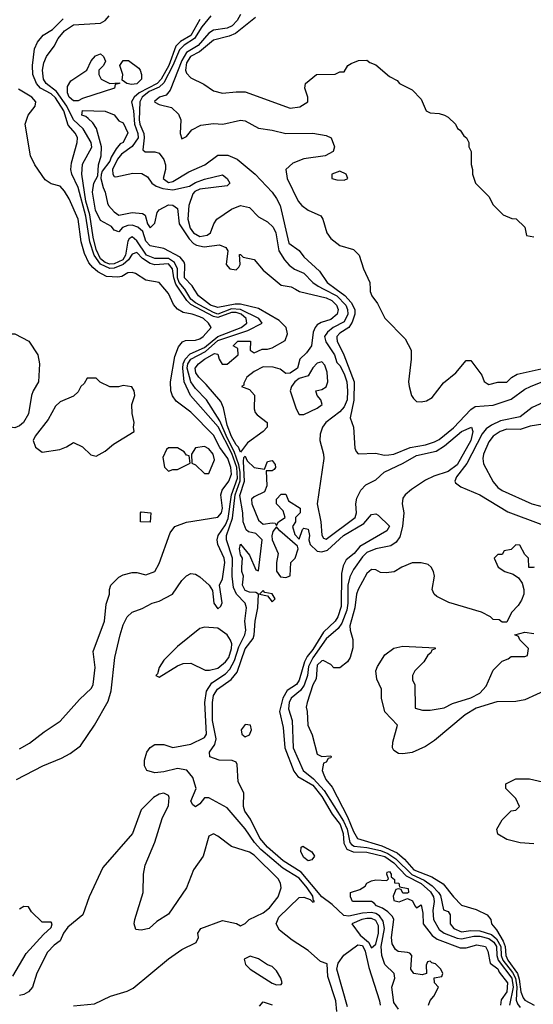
# Model space of a CAD drawing. Header units: inches. Extents: x 2380249 to 2585472, y 382747 to 546448.
# Tile 465 of 626: x 2513071 to 2515348, y 476834 to 481193. Entities that reach past the tile are written whole.
import ezdxf

# ---------------------------------------------------------------- set-up
doc = ezdxf.new("R2010")
doc.units = ezdxf.units.IN
doc.header["$MEASUREMENT"] = 0
doc.layers.add('C5417', color=7, linetype='Continuous')
doc.layers.add('C5418', color=7, linetype='Continuous')

msp = doc.modelspace()

# ---------------------------------------------------------------- linework, layer by layer
at = {"layer": 'C5417', "color": 4}
for points, elevation in [([(2513057.2, 477830), (2513174, 477890), (2513256.3, 477923.7), (2513295.1, 477944.9), (2513340.7, 477979.3), (2513402.7, 478070), (2513463.8, 478176.2), (2513477.2, 478222.7), (2513493.3, 478370), (2513516.4, 478470), (2513530, 478514), (2513548, 478550), (2513569.4, 478570), (2513614, 478586), (2513659, 478610), (2513690, 478619.3), (2513749, 478650), (2513790, 478711), (2513810, 478731), (2513830, 478741), (2513850, 478738.8), (2513870, 478727.3), (2513911.3, 478690), (2513926, 478666), (2513931.3, 478610), (2513950, 478584.7), (2513963.1, 478596.9), (2513968.9, 478611.1), (2513957.2, 478690), (2513970, 478718), (2513979.7, 478790), (2513977.2, 478810), (2513949.6, 478870), (2513946.3, 478890), (2513950.8, 478910), (2513982.9, 478957.1), (2513995.2, 478984.8), (2514009.5, 479090), (2514036.4, 479163.6), (2514033.3, 479210), (2514012.1, 479272.1), (2513950.6, 479390.6), (2513828.7, 479530), (2513800.2, 479590), (2513794.4, 479650), (2513796.3, 479670), (2513804.4, 479690), (2513826.4, 479713.6), (2513890, 479742.3), (2513948.7, 479791.3), (2514053.1, 479830), (2514077.4, 479850), (2514074.4, 479870), (2514052.3, 479890), (2514030, 479897.5), (2514010, 479896.8), (2513950, 479874.5), (2513930, 479879.3), (2513830, 479933), (2513812.5, 479950), (2513778.2, 480000)], 16), ([(2513070, 477964.9), (2513114.5, 477990), (2513179.4, 478040.6), (2513250, 478087.3), (2513335.8, 478184.2), (2513390, 478234), (2513397.4, 478250), (2513405.2, 478325.2), (2513396.4, 478396.4), (2513446.6, 478530), (2513453.8, 478606.2), (2513468.7, 478650), (2513468.7, 478670), (2513475.3, 478690), (2513510, 478724.7), (2513530, 478736), (2513570, 478746), (2513590, 478746), (2513630, 478736), (2513670, 478751), (2513690, 478786), (2513738.4, 478921.6), (2513759, 478950), (2513810.8, 478969.2), (2513950, 478990.2), (2513965.3, 479010), (2513969.8, 479030), (2513963.1, 479090), (2513968.3, 479110), (2513997.7, 479150), (2514010, 479181), (2514007.5, 479210), (2513993.7, 479250), (2513958.9, 479298.9), (2513930, 479354.2), (2513830, 479456.2), (2513764.3, 479504.3), (2513748.3, 479528.3), (2513740.8, 479550), (2513739.3, 479590), (2513758.6, 479701.4), (2513775.5, 479744.5), (2513793.4, 479766.6), (2513806.5, 479773.5), (2513850, 479774.6), (2513870, 479779.6), (2513884.7, 479790), (2513919.6, 479830), (2513908.3, 479850), (2513885.4, 479870), (2513870, 479877), (2513835.1, 479890), (2513796.2, 479896.2), (2513771, 479911), (2513753, 479933), (2513730, 479981.2), (2513714.3, 480000)], 24), ([(2514477, 476803), (2514473, 476850), (2514437.5, 476957.5), (2514433.3, 477013.3), (2514404.4, 477024.4), (2514350, 477072.3), (2514278.2, 477118.2), (2514222.2, 477162.2), (2514207.2, 477190), (2514219.4, 477220.6), (2514310, 477306.7), (2514330, 477308.7), (2514358, 477298), (2514370, 477286.7), (2514377.2, 477290), (2514373, 477293), (2514370, 477313.6), (2514344.7, 477350), (2514310, 477392.4), (2514237.7, 477437.7), (2514139.8, 477519.8), (2514112.5, 477550), (2514070, 477611.8), (2513990, 477703.7), (2513910, 477748.7), (2513890, 477748), (2513870, 477722), (2513850, 477708.7), (2513838, 477718), (2513830, 477734), (2513854, 477790), (2513839.1, 477839.1), (2513811.5, 477871.5), (2513770, 477878.4), (2513710, 477863.6), (2513670, 477859.5), (2513635.3, 477870), (2513624, 477890), (2513624.7, 477915.3), (2513635.3, 477950), (2513649.3, 477970.7), (2513670, 477984.7), (2513710, 477984.7), (2513750, 477971.3), (2513830, 477986), (2513890, 478014.9), (2513899.7, 478030), (2513892.3, 478170), (2513898.7, 478221.3), (2513923, 478257), (2513982.7, 478297.3), (2514002, 478318), (2514023, 478357), (2514043.1, 478416.9), (2514069.7, 478470), (2514072.9, 478490), (2514069.6, 478530), (2514076.9, 478590), (2514071.2, 478610), (2514032.1, 478650), (2514019.5, 478679.5), (2514013.2, 478730), (2514014.5, 478810), (2513988, 478890), (2513988.1, 478910), (2514013.7, 478986.3), (2514025.5, 479090), (2514047.9, 479152.1), (2514048.7, 479190), (2514042.7, 479222.7), (2514022.2, 479282.2), (2513990, 479342.2), (2513957.8, 479417.8), (2513899.1, 479510), (2513850, 479561), (2513830, 479589.7), (2513812.9, 479650), (2513816.3, 479670), (2513830, 479690.1), (2513895.3, 479724.7), (2513950, 479772.5), (2514082.3, 479817.7), (2514145.2, 479850), (2514131.6, 479870), (2514050, 479909.5), (2514010, 479912.6), (2513950, 479889.9), (2513930, 479896.6), (2513850, 479940.2), (2513830, 479955.7), (2513802.4, 480000)], 12), ([(2514292.9, 480000), (2514310.6, 479990.6), (2514430, 479962), (2514455.3, 479950), (2514475.6, 479930), (2514482.6, 479910), (2514477.6, 479890), (2514450, 479866), (2514407.6, 479852.4), (2514390, 479842.4), (2514380.3, 479830), (2514371.3, 479810), (2514364.2, 479750), (2514342.2, 479717.8), (2514313.4, 479690), (2514302, 479650), (2514270, 479628), (2514250, 479626.6), (2514226, 479646), (2514194.3, 479654.3), (2514150, 479656.3), (2514110, 479636.3), (2514078.4, 479610), (2514064.7, 479584.7), (2514064.7, 479575.3), (2514054, 479570), (2514090, 479556.3), (2514111.6, 479531.6), (2514110.4, 479470), (2514114.9, 479454.9), (2514123.2, 479443.2), (2514167.7, 479410), (2514168, 479390), (2514150.3, 479369.7), (2514080.5, 479319.5), (2514050, 479279), (2514041.3, 479301.3), (2514030, 479311.6), (2514010, 479348.2), (2513990, 479398.4), (2513974.3, 479474.3), (2513962.8, 479502.8), (2513898.2, 479578.2), (2513865.1, 479610), (2513852.3, 479630), (2513848.2, 479650), (2513863.7, 479670), (2513889.6, 479690), (2513935.2, 479715.2), (2513950, 479712), (2513954.8, 479690), (2513967.9, 479667.9), (2513990, 479667.7), (2514039.3, 479710), (2514038, 479738), (2514018, 479750), (2514038, 479770), (2514094, 479770), (2514092, 479730), (2514110, 479718), (2514145.2, 479734.8), (2514170, 479734), (2514190, 479740.5), (2514247.2, 479772.8), (2514257.5, 479802.5), (2514252.7, 479830), (2514221.8, 479861.8), (2514130, 479915.1), (2514050, 479933.7), (2514026.2, 479933.8), (2513950, 479918.3), (2513916.2, 479930), (2513863.7, 479970), (2513844.4, 480000)], 8), ([(2514419.7, 480000), (2514476.9, 479970), (2514516.8, 479930), (2514524.3, 479910), (2514525.6, 479890), (2514510, 479855.8), (2514461.1, 479830), (2514435.3, 479810), (2514422.4, 479790), (2514427.7, 479767.7), (2514466.8, 479710), (2514476.2, 479676.2), (2514490, 479661.6), (2514510, 479625.5), (2514521.1, 479590), (2514524.5, 479550), (2514522, 479510), (2514510, 479478.9), (2514490, 479457.7), (2514428, 479410), (2514413, 479390), (2514402.4, 479357.6), (2514401.6, 479330), (2514418, 479270), (2514419.3, 479250), (2514390.3, 479050.3), (2514406.3, 478970), (2514410.5, 478910.5), (2514418, 478898), (2514430, 478893.4), (2514557.4, 478990), (2514564.4, 479010), (2514560.8, 479050), (2514565, 479075), (2514582.7, 479110), (2514605.8, 479134.2), (2514650, 479156.3), (2514686, 479190), (2514770.7, 479229.3), (2514830, 479263.2), (2514916.5, 479283.5), (2514953.5, 479306.5), (2515030, 479370.3), (2515074, 479390), (2515079.1, 479370), (2515071.3, 479330), (2515010, 479222.3), (2514970, 479193.7), (2514907.2, 479172.8), (2514870, 479155.1), (2514807.1, 479112.9), (2514780.3, 479090), (2514770, 479074.5), (2514767, 479050), (2514774.4, 479010), (2514767.9, 478950), (2514755.8, 478904.2), (2514739.5, 478880.5), (2514715.6, 478864.4), (2514650, 478850.9), (2514610, 478834.2), (2514590, 478814.7), (2514550, 478759.5), (2514533.7, 478726.3), (2514525.7, 478690), (2514525.5, 478610), (2514521.1, 478578.9), (2514498.5, 478521.5), (2514482.1, 478497.9), (2514430, 478452.8), (2514370, 478368.8), (2514350.8, 478330), (2514346.8, 478290), (2514332.6, 478247.4), (2514316.4, 478223.6), (2514275, 478190), (2514265.5, 478170), (2514262, 478142), (2514278.5, 478090), (2514283.9, 477970), (2514327.8, 477870), (2514372.7, 477832.7), (2514420.5, 477780.5), (2514505.8, 477645.8), (2514522.2, 477610), (2514534.5, 477550), (2514541.8, 477541.8), (2514554.1, 477534.1), (2514610, 477529.1), (2514670, 477515.5), (2514702.5, 477502.5), (2514738.8, 477478.8), (2514809.4, 477409.4), (2514863.9, 477383.9), (2514898.8, 477358.8), (2514927.5, 477330), (2514935.7, 477315.7), (2514950, 477252), (2514970, 477244.7), (2514978.8, 477230), (2514979.3, 477190), (2514994.9, 477170), (2515030, 477155.6), (2515070, 477161.8), (2515110, 477159.5), (2515163, 477143), (2515184.6, 477124.6), (2515203.7, 477090), (2515205.8, 477050), (2515212.7, 477030), (2515255.4, 476975.4), (2515268.2, 476950), (2515274.3, 476910), (2515272.2, 476852.2), (2515277.1, 476837.1), (2515290, 476820.9)], 12), ([(2514474.1, 480000), (2514511.8, 479971.8), (2514540.9, 479940.9), (2514556, 479910), (2514556.6, 479890), (2514545.2, 479854.8), (2514530, 479829.8), (2514490, 479805.4), (2514476.5, 479790), (2514476.7, 479783.3), (2514477.6, 479770), (2514507.7, 479710), (2514553.8, 479590), (2514551.8, 479508.2), (2514535.5, 479430), (2514550.5, 479390), (2514556, 479296), (2514562, 479282), (2514571.1, 479271.1), (2514650, 479274.8), (2514686, 479266), (2514706.6, 479266.6), (2514730, 479270.4), (2514801.4, 479298.6), (2514870, 479311.2), (2514910, 479324.2), (2514930, 479334.4), (2514994.3, 479385.7), (2515070, 479467), (2515090, 479480.3), (2515170, 479486.7), (2515250, 479513.5), (2515310, 479557.3), (2515334.5, 479570), (2515488.6, 479631.4)], 16), ([(2514624.2, 480000), (2514624.7, 479990), (2514631.3, 479970), (2514656.3, 479936.3), (2514690, 479871.3), (2514779.8, 479779.8), (2514806, 479730), (2514806, 479690), (2514794.8, 479590), (2514797.3, 479570), (2514807.3, 479530), (2514815.9, 479515.9), (2514830, 479502.8), (2514850, 479500.7), (2514873.8, 479506.2), (2514899.6, 479520.4), (2514950, 479586), (2515004, 479630), (2515050, 479684.7), (2515070, 479684.7), (2515119, 479619), (2515130, 479591.3), (2515142.5, 479582.5), (2515150, 479578.8), (2515190, 479588.2), (2515230, 479588.5), (2515250.8, 479609.2), (2515276.1, 479623.9), (2515395.1, 479650)], 24), ([(2515410, 479507.3), (2515342.9, 479477), (2515290, 479435.4), (2515202.8, 479417.2), (2515161.8, 479398.2), (2515138.4, 479381.6), (2515120.2, 479359.8), (2515052.3, 479227.7), (2515007, 479170), (2514999.1, 479150), (2515003.4, 479143.4), (2515025.7, 479125.7), (2515110, 479090.3), (2515234.4, 479014.4), (2515380.3, 478960.3)], 16), ([(2515390, 479402), (2515333.8, 479393.8), (2515290, 479379.1), (2515230, 479381), (2515200.9, 479370), (2515170, 479349.8), (2515150, 479324.7), (2515127.4, 479270), (2515124, 479250), (2515127, 479227), (2515170, 479147.4), (2515190, 479122.8), (2515210, 479108.4), (2515341.6, 479050), (2515442.6, 479022.6)], 24), ([(2514750, 476813.2), (2514730, 476842), (2514720.7, 476910), (2514734.5, 476950), (2514731.6, 476970), (2514690, 477011.1), (2514676.5, 477050), (2514674, 477090), (2514688.2, 477170), (2514682.5, 477202.5), (2514665.3, 477225.3), (2514650, 477235.6), (2514630, 477240.8), (2514590, 477237.2), (2514530, 477224.1), (2514507.4, 477227.4), (2514455.7, 477275.7), (2514409.9, 477309.9), (2514319.3, 477419.3), (2514238.7, 477470), (2514169.8, 477530), (2514135, 477570), (2514093.9, 477653.9), (2514069.7, 477690), (2514062.7, 477710), (2514064.2, 477770), (2514039.3, 477819.3), (2514035.6, 477895.6), (2514030, 477906), (2514013.1, 477913.1), (2513954.6, 477914.6), (2513913.2, 477930), (2513912.3, 477950), (2513936, 477984), (2513942.6, 478010), (2513926.3, 478090), (2513925.7, 478170), (2513930, 478202), (2513947.2, 478230), (2514007.9, 478272.1), (2514034.7, 478305.3), (2514070, 478408), (2514106.3, 478453.7), (2514111.1, 478470), (2514114.3, 478530), (2514127.1, 478590), (2514129.4, 478649.4), (2514117.5, 478657.5), (2514090, 478658.7), (2514070, 478666.9), (2514058.7, 478690), (2514062.7, 478730), (2514055.1, 478750), (2514055.1, 478770), (2514059.3, 478810), (2514050, 478824), (2514045.1, 478850), (2514050, 478872), (2514090, 478822), (2514118, 478758), (2514130, 478754), (2514146, 478890), (2514118.2, 478918.2), (2514085.6, 478925.6), (2514074.2, 478934.2), (2514062, 478970), (2514060.5, 479010), (2514046.9, 479086.9), (2514067.3, 479150), (2514062.4, 479237.6), (2514064.5, 479255.5), (2514070, 479261), (2514079.9, 479239.9), (2514110, 479210.4), (2514156.4, 479203.6), (2514170, 479238), (2514190, 479242), (2514203.6, 479223.6), (2514204.7, 479210), (2514198.8, 479201.2), (2514190, 479195.3), (2514163.6, 479196.4), (2514167.2, 479130), (2514156.9, 479103.1), (2514110, 479080.7), (2514098, 479070), (2514099.3, 479050), (2514130, 478977.3), (2514150, 478960.4), (2514190, 478966), (2514203.6, 478963.6), (2514210, 478954), (2514218, 478970), (2514248, 478990), (2514239, 479019), (2514209.2, 479050), (2514209.2, 479070), (2514230, 479092), (2514250, 479092), (2514262.8, 479062.8), (2514314, 479030), (2514314, 479010), (2514294, 478990), (2514294, 478970), (2514281, 478950), (2514290, 478914), (2514310, 478894), (2514324, 478936), (2514330, 478942), (2514350, 478938), (2514354.9, 478910), (2514352.7, 478890), (2514359.3, 478870), (2514390, 478840.3), (2514410, 478836.9), (2514434.9, 478845.1), (2514506.6, 478910), (2514597, 478963), (2514630, 479002.8), (2514650, 479006), (2514659.8, 478999.8), (2514710.4, 478950.4), (2514698, 478930), (2514578.6, 478861.4), (2514553.1, 478830), (2514518.7, 478801.3), (2514504.8, 478775.2), (2514497.8, 478742.2), (2514495.9, 478595.9), (2514481.1, 478550), (2514470, 478529.8), (2514417.9, 478482.1), (2514370, 478404.8), (2514345.9, 478374.1), (2514333.6, 478350), (2514310, 478269.5), (2514298, 478250), (2514257.2, 478222.8), (2514238, 478190), (2514222.3, 478130), (2514239.3, 478059.3), (2514246, 477970), (2514285.9, 477865.9), (2514303.5, 477843.5), (2514370, 477803.8), (2514410, 477754.7), (2514456.1, 477676.1), (2514491.8, 477630), (2514505.5, 477590), (2514508.4, 477548.4), (2514521.8, 477521.8), (2514548.8, 477508.8), (2514610, 477508), (2514690, 477488), (2514730, 477461.2), (2514783.8, 477403.8), (2514850, 477368.7), (2514892.1, 477332.1), (2514905.5, 477310), (2514908.6, 477290), (2514902.5, 477250), (2514905.6, 477210), (2514930, 477165.5), (2514952.2, 477150), (2515010, 477126.4), (2515030, 477123.7), (2515084.2, 477135.8), (2515110, 477136.1), (2515150, 477126.1), (2515173.1, 477110), (2515185, 477090), (2515185.8, 477050), (2515191.7, 477030), (2515253.1, 476950), (2515258.7, 476910), (2515242.2, 476830)], 8), ([(2515352, 478770), (2515347.3, 478767.3), (2515327.3, 478767.3), (2515326, 478810), (2515310, 478826), (2515287.3, 478867.3), (2515270, 478868), (2515250, 478848), (2515218, 478842), (2515210, 478826), (2515190, 478826), (2515174, 478810), (2515192, 478770), (2515222, 478750), (2515258.8, 478738.8), (2515282, 478722), (2515298, 478698), (2515306, 478670), (2515306, 478650), (2515295.9, 478624.1), (2515280.7, 478599.3), (2515251.1, 478568.9), (2515230, 478526), (2515210, 478526), (2515196.4, 478536.4), (2515170, 478538), (2515158, 478550), (2515118, 478570), (2514973.8, 478613.8), (2514920.2, 478640.2), (2514908.7, 478650), (2514899, 478670), (2514909.2, 478730), (2514905.2, 478750), (2514895.3, 478770), (2514881.2, 478781.2), (2514850, 478789.3), (2514810, 478789.3), (2514764.7, 478770), (2514730.5, 478749.5), (2514695.9, 478744.1), (2514670, 478746), (2514650, 478757.2), (2514630, 478759.3), (2514610, 478741.2), (2514570.6, 478670), (2514564.4, 478650), (2514556, 478590), (2514534.9, 478510), (2514535.8, 478490), (2514547.7, 478450), (2514547.3, 478412.7), (2514536, 478370), (2514524.7, 478350), (2514490, 478324), (2514464, 478324), (2514450, 478338), (2514416.4, 478356.4), (2514410, 478355.3), (2514390, 478336), (2514385.1, 478274.9), (2514370, 478248.7), (2514344.7, 478170), (2514341, 478150), (2514346, 478130), (2514348, 478070), (2514367.1, 478027.1), (2514390, 477942), (2514410, 477932), (2514450, 477934), (2514451.1, 477931.1), (2514450, 477926), (2514438, 477922), (2514430, 477906), (2514418, 477902), (2514412, 477870), (2514418.8, 477850), (2514428.2, 477830), (2514456, 477796), (2514524.2, 477664.2), (2514550, 477599.3), (2514568.6, 477568.6), (2514676.4, 477536.4), (2514744.4, 477504.4), (2514776.7, 477476.7), (2514818.3, 477430), (2514898, 477398), (2514947.5, 477367.5), (2514993.4, 477310), (2515030, 477273.4), (2515094.2, 477254.2), (2515142.8, 477230), (2515158.8, 477210), (2515162.8, 477190), (2515184.1, 477164.1), (2515213.6, 477113.6), (2515222.3, 477090), (2515226.4, 477050), (2515235.1, 477030), (2515277.7, 476970), (2515285.4, 476945.4), (2515291.6, 476890), (2515302.6, 476862.6), (2515310, 476852.9), (2515351.1, 476831.1)], 16), ([(2515414, 478230), (2515310, 478182.7), (2515270, 478175.1), (2515186.4, 478173.6), (2515094, 478146), (2515044.9, 478115.1), (2514910, 478002.7), (2514870, 477976), (2514810, 477949.4), (2514770, 477942.7), (2514750, 477944), (2514730, 477958), (2514724, 477970), (2514724.7, 477995.3), (2514746, 478070), (2514689.3, 478129.3), (2514675.3, 478190), (2514675.3, 478230), (2514653.6, 478273.6), (2514649.2, 478310), (2514657.2, 478330), (2514690, 478381), (2514730, 478410.7), (2514770, 478419.1), (2514912, 478412), (2514912, 478408), (2514898, 478402), (2514894, 478390), (2514879.6, 478380.4), (2514862, 478350), (2514822, 478310), (2514812, 478290), (2514812, 478270), (2514822, 478250), (2514824.7, 478144.7), (2514856.9, 478136.9), (2514890, 478136), (2514952.5, 478147.5), (2514990, 478166), (2515070, 478191.3), (2515110, 478211.3), (2515138, 478242), (2515170, 478314), (2515210, 478354), (2515236.4, 478363.6), (2515250, 478374), (2515310, 478374), (2515322, 478378), (2515326, 478410), (2515287.3, 478447.3), (2515282, 478462), (2515266, 478470), (2515310, 478482), (2515350, 478476)], 16), ([(2515350, 477544), (2515290, 477549.3), (2515230, 477564), (2515190, 477588), (2515186, 477610), (2515208.9, 477651.1), (2515248.9, 477691.1), (2515270, 477694), (2515286, 477710), (2515270, 477746), (2515226, 477790), (2515226, 477810), (2515270, 477832), (2515330, 477832), (2515445.4, 477805.4)], 16), ([(2513310, 476828), (2513403.2, 476836.8), (2513474, 476870), (2513547.3, 476892.7), (2513574.5, 476905.5), (2513730, 477036.3), (2513790, 477077.3), (2513852.7, 477107.3), (2513864, 477130), (2513861.2, 477150), (2513874, 477170), (2513970, 477204.7), (2514031.6, 477191.6), (2514050, 477182), (2514070, 477192), (2514088, 477210), (2514150, 477239.5), (2514178.9, 477261.1), (2514216.9, 477310), (2514229.6, 477350), (2514227.6, 477370), (2514216.2, 477390), (2514110, 477495.1), (2514090, 477507.6), (2514010, 477532.3), (2513950, 477579), (2513930, 477588.7), (2513910, 477578), (2513884, 477490), (2513842, 477430), (2513810.5, 477350), (2513730, 477232.7), (2513679.5, 477200.5), (2513644.7, 477170), (2513610, 477162.7), (2513586, 477166), (2513579, 477190), (2513581.2, 477210), (2513618.4, 477330), (2513619.5, 477410), (2513626.6, 477450), (2513670, 477552), (2513702.9, 477657.1), (2513730, 477714), (2513733.2, 477750), (2513730, 477758), (2513710, 477768.7), (2513690, 477764), (2513664.7, 477750), (2513610, 477695.3), (2513571, 477590), (2513439.9, 477440.1), (2513378.8, 477310), (2513351.3, 477230), (2513283.8, 477176.2), (2513264.7, 477150), (2513250, 477115.3), (2513223.5, 477096.5), (2513194.4, 477065.6), (2513147.7, 476972.3), (2513127.3, 476910), (2513110.6, 476890), (2513090, 476878), (2513070, 476873.2)], 16), ([(2514883.5, 476830), (2514890, 476850.8), (2514906, 476870), (2514928, 476910), (2514909, 476930), (2514908, 476952), (2514942, 476958), (2514946, 476970), (2514938, 476990), (2514913.6, 477013.6), (2514898, 477018), (2514890, 477026), (2514878, 477022), (2514872.7, 477007.3), (2514874, 476970), (2514854.8, 476965.2), (2514818, 476970), (2514805.2, 476990), (2514808.7, 477050), (2514800.4, 477060.4), (2514790, 477064), (2514748, 477068), (2514736.4, 477076.4), (2514722.7, 477102.7), (2514718.4, 477130), (2514729.6, 477209.6), (2514722.9, 477222.9), (2514703.3, 477243.3), (2514679.5, 477259.5), (2514653.2, 477270), (2514642.7, 477282.7), (2514630, 477289.2), (2514546, 477290), (2514538, 477310), (2514538, 477330), (2514578, 477342), (2514602, 477358), (2514610, 477371.3), (2514630, 477381), (2514650, 477384.7), (2514698, 477382), (2514706, 477390), (2514698, 477410), (2514700.4, 477419.6), (2514710, 477422), (2514718, 477410), (2514718, 477398), (2514732.7, 477387.3), (2514732.7, 477372.7), (2514752, 477370), (2514754, 477354), (2514792.7, 477347.3), (2514794, 477330), (2514790, 477326), (2514770, 477326), (2514762, 477342), (2514750, 477346), (2514738, 477342), (2514726.4, 477313.6), (2514730, 477294), (2514752.5, 477287.5), (2514790, 477302), (2514812.7, 477292.7), (2514822, 477270), (2514830, 477262), (2514850, 477274), (2514858.5, 477238.5), (2514858.8, 477190), (2514899.6, 477139.6), (2514922, 477122), (2515023.8, 477083.8), (2515050, 477084.9), (2515097.5, 477097.5), (2515136, 477090), (2515146, 477070), (2515156.7, 477016.7), (2515190, 476991.4), (2515196.7, 476976.7), (2515233.7, 476930), (2515230.9, 476890), (2515205.3, 476854.8), (2515202, 476830)], 4), ([(2513040.4, 476959.6), (2513100.2, 477059.8), (2513176.4, 477143.6), (2513210, 477174), (2513215.3, 477190), (2513210, 477198), (2513170, 477198), (2513123.1, 477243.1), (2513110, 477266), (2513090, 477268), (2513070, 477255.3)], 16), ([(2514523.5, 476823.5), (2514476.8, 476990), (2514483.2, 477016.8), (2514508.4, 477051.6), (2514570, 477097.5), (2514590, 477094.7), (2514603, 477070), (2514617.9, 476997.9), (2514666.4, 476850), (2514668.2, 476830)], 8), ([(2514133.6, 476826.4), (2514150, 476844.7), (2514190, 476832.4)], 12)]:
    msp.add_lwpolyline(points, dxfattribs=dict(at, elevation=elevation))
for points, elevation in [([(2513050, 479387), (2513010, 479392.7), (2512985.2, 479410), (2512969.2, 479430), (2512934, 479490), (2512928.7, 479530), (2512898, 479570), (2512888.7, 479590), (2512896.4, 479663.6), (2512918, 479710), (2512950, 479744.7), (2512988, 479770), (2513010, 479792), (2513030, 479802), (2513050, 479802), (2513112, 479770), (2513151.3, 479710), (2513158.8, 479670), (2513154.8, 479590), (2513130.8, 479550), (2513124, 479530), (2513110, 479448.7), (2513087.3, 479410), (2513070, 479395.1)], 24), ([(2514410, 479679), (2514390, 479672.7), (2514370, 479652), (2514350, 479617), (2514310, 479604.2), (2514290.3, 479590), (2514275.6, 479570), (2514270.3, 479550), (2514296.4, 479470), (2514310, 479446), (2514330, 479444.9), (2514390, 479473), (2514411.8, 479490), (2514406, 479510), (2514389.3, 479530), (2514384, 479550), (2514410, 479555.5), (2514430, 479567.7), (2514436.9, 479590), (2514433.3, 479633.3), (2514423.7, 479663.7)], 12), ([(2513410, 479606), (2513370, 479606), (2513356.9, 479583.1), (2513342, 479570), (2513330, 479546), (2513310, 479526), (2513250, 479502), (2513230, 479482), (2513196.7, 479423.3), (2513139.1, 479350), (2513130.8, 479330), (2513140.7, 479300.7), (2513170, 479278), (2513249.1, 479290.9), (2513278, 479302), (2513310, 479322), (2513350, 479302), (2513386.4, 479266.4), (2513410, 479261), (2513450, 479282.8), (2513486.3, 479313.7), (2513578, 479370), (2513575.3, 479390), (2513579, 479410), (2513569.1, 479449.1), (2513568.7, 479490), (2513582, 479530), (2513578, 479550), (2513568, 479568), (2513530, 479574), (2513508.4, 479568.4), (2513470, 479568), (2513428.4, 479588.4)], 28), ([(2513770, 479298), (2513730, 479298), (2513722, 479290), (2513705.4, 479254.6), (2513712.7, 479212.7), (2513730, 479194), (2513750, 479202), (2513770, 479202), (2513826, 479230), (2513822, 479262), (2513810, 479266), (2513800.4, 479280.4)], 28), ([(2513890, 479304), (2513850, 479298), (2513832, 479270), (2513834, 479230), (2513850, 479222), (2513890, 479184.7), (2513910, 479184.7), (2513934.6, 479245.4), (2513928.7, 479270), (2513910, 479294)], 28), ([(2513650, 478968.7), (2513606, 478970), (2513606, 479010), (2513610, 479014), (2513652, 479010)], 24), ([(2514210, 478948.7), (2514193, 478927), (2514188.1, 478908.1), (2514190.4, 478890), (2514216.3, 478830), (2514208.7, 478790), (2514210, 478752), (2514227.3, 478727.3), (2514250, 478723.7), (2514269.4, 478730.6), (2514272.7, 478790), (2514292, 478810), (2514305.2, 478850), (2514302, 478862), (2514224, 478930)], 8), ([(2514150, 478666), (2514134, 478650), (2514170, 478642), (2514190, 478616), (2514204, 478630), (2514190, 478652), (2514158, 478658)], 8), ([(2513890, 478503.7), (2513870, 478498), (2513770, 478419), (2513710, 478358), (2513690, 478326), (2513682, 478298), (2513674, 478290), (2513690, 478282), (2513770, 478332), (2513796.4, 478343.6), (2513830, 478344.7), (2513893.2, 478313.2), (2513913, 478313), (2513950, 478323.1), (2513983.5, 478350), (2513997.4, 478370), (2514009.7, 478410), (2514010.8, 478430.8), (2514005.9, 478445.9), (2513990, 478469.4), (2513950, 478499)], 16), ([(2514070, 478073.7), (2514053, 478050), (2514056.3, 478030), (2514070, 478018), (2514090, 478027.7), (2514098, 478050), (2514094, 478070)], 8), ([(2514350, 477469.4), (2514330, 477484), (2514317.2, 477510), (2514318, 477530), (2514325.6, 477534.4), (2514366, 477510), (2514378, 477490), (2514366, 477474)], 4), ([(2514630, 477214.5), (2514610, 477213.9), (2514587.7, 477210), (2514542.8, 477190), (2514580.1, 477140.1), (2514617.8, 477110), (2514630, 477084.9), (2514650, 477101), (2514661.6, 477150), (2514661.6, 477181.6), (2514650, 477205.1)], 12), ([(2514092.7, 477047.3), (2514066, 477034), (2514072, 477010), (2514092, 476990), (2514190, 476927.3), (2514210, 476921), (2514230, 476922), (2514234, 476930), (2514228.7, 476950), (2514210, 476982), (2514190, 477002), (2514169.1, 477009.1), (2514130, 477035.3)], 16)]:
    msp.add_lwpolyline(points, close=True, dxfattribs=dict(at, elevation=elevation))
at = {"layer": 'C5418', "color": 4}
for points, elevation in [([(2514050, 481216.3), (2514034.7, 481190), (2514013.6, 481166.4), (2513990, 481155.3), (2513930, 481146.2), (2513910, 481134), (2513861.7, 481078.3), (2513810, 481047.8), (2513790, 481012.9), (2513738.5, 480881.5), (2513720.5, 480859.5), (2513691, 480850), (2513669.3, 480830.7), (2513670, 480827.7), (2513690, 480818), (2513743.9, 480803.9), (2513774.9, 480774.9), (2513785.5, 480750), (2513782, 480690), (2513790, 480666), (2513810, 480676), (2513834.5, 480705.5), (2513874.2, 480725.8), (2513930, 480734), (2513971, 480731), (2514050, 480748), (2514070, 480744.9), (2514130, 480712.2), (2514190, 480704.6), (2514250, 480688.8), (2514370, 480690.4), (2514430, 480680.7), (2514451.3, 480670), (2514466, 480630), (2514461, 480610), (2514424.7, 480590), (2514330, 480576.9), (2514282.3, 480557.7), (2514250.8, 480530), (2514256.4, 480490), (2514306, 480390), (2514321.1, 480370), (2514350, 480350.3), (2514405.3, 480325.3), (2514414.9, 480310), (2514432.2, 480250), (2514450, 480223.8), (2514490, 480193.4), (2514550, 480176), (2514576, 480150), (2514594.8, 480090), (2514622.8, 480030), (2514624.2, 480000)], 24), ([(2513778.2, 480000), (2513762.6, 480022.6), (2513753.7, 480050), (2513749.1, 480090), (2513730, 480111.7), (2513670, 480107.9), (2513650, 480113.2), (2513615.3, 480135.3), (2513590, 480163.1), (2513570, 480155.6), (2513553, 480130), (2513530.1, 480109.9), (2513490, 480093.5), (2513470, 480091.8), (2513430, 480111), (2513401.3, 480150), (2513382, 480210), (2513363.6, 480323.6), (2513330.4, 480450.4), (2513302.2, 480510), (2513297.7, 480530), (2513301, 480559), (2513326.6, 480650), (2513327, 480670), (2513318.7, 480690), (2513286.4, 480726.4), (2513266.3, 480790), (2513230, 480847.4), (2513210, 480865.4), (2513163.1, 480890), (2513145.5, 480910), (2513129, 480950), (2513128.1, 480990), (2513136.1, 481063.9), (2513150, 481094), (2513174.9, 481125.1), (2513216.2, 481150), (2513263.7, 481196.3)], 16), ([(2513802.4, 480000), (2513801.5, 480001.5), (2513777.7, 480030), (2513770.5, 480050), (2513770.4, 480090.4), (2513757.8, 480117.8), (2513730, 480136.1), (2513670, 480136.5), (2513633.7, 480150), (2513590, 480213.5), (2513570, 480231.2), (2513556.7, 480223.3), (2513550, 480212.7), (2513540.8, 480150), (2513528.1, 480130), (2513490, 480112.9), (2513470, 480110.7), (2513450, 480118.8), (2513430, 480135.1), (2513410, 480175.6), (2513396.1, 480230), (2513381.5, 480330), (2513364.1, 480390), (2513346.8, 480510), (2513350, 480554), (2513391.4, 480628.6), (2513387.6, 480650), (2513353.1, 480710), (2513309.9, 480749.9), (2513279.9, 480810), (2513234.8, 480874.8), (2513188.3, 480910), (2513176.9, 480930), (2513172.8, 480970), (2513178, 481002), (2513189.7, 481030.3), (2513223.8, 481076.2), (2513242, 481110), (2513270, 481144.2), (2513310, 481170.2), (2513430, 481177.6), (2513450, 481190.2), (2513467.6, 481210)], 12), ([(2513870, 481193.6), (2513830, 481123.8), (2513783.8, 481096.2), (2513763.8, 481076.2), (2513731.5, 480990), (2513698.1, 480930), (2513680.2, 480910), (2513601.3, 480870), (2513577.8, 480850), (2513566.4, 480830), (2513576, 480790), (2513579.8, 480730), (2513594.6, 480690), (2513595.5, 480670), (2513570, 480631.9), (2513522.8, 480597.2), (2513504.5, 480575.5), (2513483, 480530), (2513483.6, 480510), (2513490, 480498.4), (2513497.3, 480497.3), (2513573.1, 480513.1), (2513612.3, 480512.3), (2513637.6, 480497.6), (2513657.4, 480470), (2513675.5, 480455.5), (2513705.4, 480445.4), (2513750, 480440.5), (2513824.2, 480455.8), (2513850, 480472.2), (2513890, 480487.3), (2513970, 480506), (2513991, 480490), (2514002, 480470), (2513990, 480458), (2513870, 480443.6), (2513848, 480432), (2513838.6, 480421.5), (2513820.2, 480370), (2513816.8, 480310), (2513826.2, 480270), (2513842.2, 480250), (2513870, 480233.4), (2513901.4, 480238.6), (2513917.4, 480250), (2513931.3, 480290), (2513945.6, 480310), (2514010, 480354.8), (2514050, 480371), (2514090, 480362), (2514130, 480320.5), (2514170, 480298.7), (2514194.7, 480274.7), (2514206.7, 480250), (2514220.2, 480170), (2514244.6, 480130), (2514266.2, 480106.2), (2514289.3, 480089.3), (2514331, 480071), (2514370.3, 480030), (2514393.7, 480013.6), (2514419.7, 480000)], 12), ([(2513918, 481210), (2513878.4, 481161.6), (2513846.4, 481110), (2513800.1, 481079.9), (2513780, 481060), (2513750.3, 480989.7), (2513710, 480912.9), (2513690, 480894.9), (2513645.1, 480874.9), (2513613.3, 480850), (2513603.9, 480830), (2513601.2, 480750), (2513603.3, 480730), (2513620.8, 480690), (2513623.5, 480670), (2513616.9, 480616.9), (2513627.5, 480607.5), (2513670, 480607.7), (2513690, 480602), (2513710, 480574), (2513717, 480550), (2513717.6, 480530), (2513707, 480490), (2513730, 480472.4), (2513750, 480477), (2513820.6, 480519.4), (2513892.3, 480550), (2513950, 480592.9), (2513993, 480593), (2514035.6, 480575.6), (2514114.4, 480510), (2514190.3, 480430), (2514210, 480402), (2514224.9, 480370), (2514264.4, 480204.4), (2514310, 480170.7), (2514330, 480144), (2514399.4, 480079.4), (2514434, 480030), (2514474.1, 480000)], 16), ([(2514116.5, 481203.5), (2514027.3, 481132.7), (2514000, 481120), (2513930, 481103), (2513868.5, 481051.5), (2513827.8, 481030), (2513810, 481002.7), (2513806.5, 480970), (2513810, 480956), (2513830, 480936), (2513887.1, 480907.1), (2513930, 480878.8), (2513970, 480867.3), (2514030, 480874), (2514070, 480873.4), (2514270, 480801), (2514312.5, 480807.5), (2514348, 480830), (2514348.7, 480850), (2514335.3, 480890), (2514338, 480910), (2514386, 480950), (2514470, 480952), (2514490, 480962), (2514510, 480962), (2514526, 480990), (2514540.4, 480999.6), (2514572.7, 481012.7), (2514610, 481014), (2514623.6, 481003.6), (2514650, 480994), (2514710, 480942), (2514743.6, 480923.6), (2514754, 480910), (2514810, 480882), (2514850, 480842), (2514872, 480790), (2514890, 480781), (2514930, 480778), (2514954, 480770), (2514970, 480762), (2515002, 480730), (2515011.6, 480711.6), (2515023.6, 480703.6), (2515039.6, 480679.6), (2515052, 480670), (2515062, 480650), (2515062, 480630), (2515072, 480610), (2515071.6, 480551.6), (2515078, 480530), (2515078, 480510), (2515092, 480470), (2515151.1, 480411.1), (2515170, 480374), (2515214, 480330), (2515252.7, 480312.7), (2515271.6, 480311.6), (2515310, 480274), (2515318, 480238), (2515350, 480232)], 28), ([(2513714.3, 480000), (2513690, 480029), (2513630, 480039.3), (2513584, 480070), (2513570, 480074.7), (2513550, 480071.8), (2513523.4, 480056.6), (2513506.4, 480053.6), (2513456.1, 480056.1), (2513417.1, 480077.1), (2513395.4, 480095.4), (2513377.5, 480117.5), (2513358.2, 480158.2), (2513343.2, 480210), (2513330, 480309.5), (2513290, 480400.7), (2513270, 480434.7), (2513250, 480456.9), (2513210, 480467.1), (2513183.8, 480483.8), (2513138.3, 480550), (2513119.7, 480590), (2513095.1, 480730), (2513109.2, 480770), (2513139.5, 480810), (2513142.9, 480830), (2513125.1, 480850), (2513066.2, 480886.2)], 24), ([(2513844.4, 480000), (2513834.9, 480014.9), (2513801.3, 480050), (2513802.9, 480110), (2513800.2, 480120.2), (2513782.3, 480142.3), (2513710, 480179.6), (2513650, 480192.7), (2513630, 480213.2), (2513616.2, 480256.2), (2513594.3, 480274.3), (2513570, 480283.1), (2513550, 480282.6), (2513526.6, 480273.4), (2513510, 480254), (2513490, 480262), (2513477.6, 480277.6), (2513430, 480303.7), (2513406.6, 480350), (2513393.6, 480430), (2513399.5, 480470), (2513418, 480502), (2513420.7, 480550), (2513432.3, 480590), (2513433.6, 480630), (2513411.6, 480711.6), (2513395.9, 480735.9), (2513375.1, 480755.1), (2513364.1, 480764.1), (2513346, 480770), (2513348.9, 480791.1), (2513450, 480788), (2513490, 480772), (2513510, 480746), (2513530, 480736), (2513550, 480692), (2513530.4, 480650), (2513517, 480643), (2513498.9, 480621.1), (2513475.9, 480584.1), (2513470, 480566.3), (2513437.1, 480522.9), (2513432.2, 480507.8), (2513430.4, 480490), (2513440.4, 480450), (2513450.4, 480430), (2513460.9, 480380.9), (2513464.9, 480370), (2513490, 480342), (2513510, 480327.3), (2513570, 480339.3), (2513615.9, 480335.9), (2513627.5, 480327.5), (2513637.3, 480290), (2513650, 480271), (2513670, 480292), (2513680.2, 480339.8), (2513688.9, 480351.1), (2513730, 480374), (2513750, 480372), (2513770, 480358), (2513777.6, 480290), (2513822.3, 480222.3), (2513841.8, 480201.8), (2513854.7, 480194.7), (2513888.2, 480188.2), (2513956.4, 480196.4), (2513984.7, 480184.7), (2513994, 480170), (2513986, 480110), (2514002, 480090), (2514030, 480086), (2514043.1, 480096.9), (2514048.7, 480110), (2514046, 480154), (2514050, 480154), (2514062, 480142), (2514111.1, 480131.1), (2514150, 480084.7), (2514230, 480018), (2514274, 480010), (2514292.9, 480000)], 8)]:
    msp.add_lwpolyline(points, dxfattribs=dict(at, elevation=elevation))
for points, elevation in [([(2513470, 480911.3), (2513514, 480914), (2513514, 480910), (2513494, 480906), (2513490.7, 480889.3), (2513350, 480844), (2513330, 480834), (2513310, 480834), (2513290, 480849.5), (2513282.9, 480870), (2513282.7, 480897.3), (2513298, 480922), (2513368, 480970), (2513388.4, 481011.6), (2513407.3, 481032.7), (2513430, 481042), (2513442, 481030), (2513452, 481010), (2513442, 480990), (2513422, 480970), (2513422, 480950), (2513432, 480930)], 8), ([(2513566.8, 480906.8), (2513546, 480910), (2513526, 480926), (2513528, 480950), (2513515.3, 480990), (2513530, 481012), (2513552.7, 481012.7), (2513598.8, 480978.8), (2513604.7, 480970), (2513610.8, 480950.8), (2513610.8, 480930), (2513590, 480909.6)], 8), ([(2514490, 480522), (2514454, 480510), (2514454, 480490), (2514476.4, 480483.6), (2514510, 480482), (2514526, 480490), (2514518, 480510)], 28)]:
    msp.add_lwpolyline(points, close=True, dxfattribs=dict(at, elevation=elevation))

doc.saveas('drawing.dxf')
